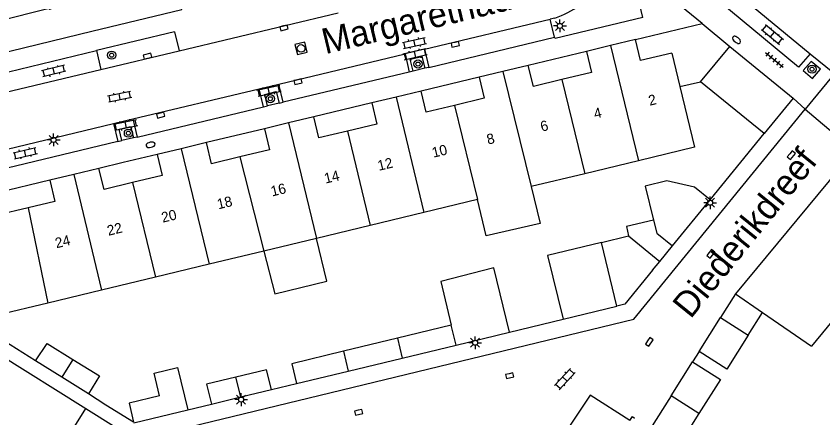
# Model space of a CAD drawing. Extents: x 132998 to 136004, y 396998 to 398512.
# Drawn here: x 133521.4 to 133600.3, y 398034 to 398073.3 of the extents above; entities that cross this region are included whole.
import ezdxf

# ---------------------------------------------------------------- set-up
doc = ezdxf.new("R2010")
doc.units = 0
for name, color, linetype in [('gg-afsc-erfafscheiding', 7, 'Continuous'), ('gg-afsc-muur', 7, 'Continuous'), ('gg-anno-huisnummerreeks BGT', 7, 'Continuous'), ('gg-anno-openbare ruimte label', 7, 'Continuous'), ('gg-bbg-bijgebouw', 7, 'Continuous'), ('gg-bbg-gedigitaliseerde bebouwing', 7, 'Continuous'), ('gg-bbg-gedigitaliseerde bijgebouw', 7, 'Continuous'), ('gg-bbg-hoofdgebouw', 7, 'Continuous'), ('gg-bbg-luifel en loopbrug', 7, 'Continuous'), ('gg-bbg-tussenscheiding', 7, 'Continuous'), ('gg-knt-verharding', 7, 'Continuous'), ('gg-knt-verharding nz', 7, 'Continuous'), ('gt-grn-weggrens', 7, 'Continuous'), ('gt-symb-boom', 7, 'Continuous'), ('gt-symb-brandkraan', 7, 'Continuous'), ('gt-symb-klinker verharding', 7, 'Continuous'), ('gt-symb-kolk', 7, 'Continuous'), ('gt-symb-lichtmast', 7, 'Continuous'), ('gt-symb-rioolschacht', 7, 'Continuous'), ('gt-symb-tegel verharding', 7, 'Continuous')]:
    doc.layers.add(name, color=color, linetype=linetype)

# ---------------------------------------------------------------- blocks, each defined once
blk = doc.blocks.new('gt0-BR')
at = {"layer": 'gt-symb-brandkraan'}
for centre, radius, start, end in [((-0.244, 0), 0.206, 107.56694, 252.43307), ((0.599, -2.664), 3, 106.89205, 107.56694), ((0, -0.691), 0.938, 73.10799, 106.89205), ((-0.599, -2.664), 3, 72.43309, 73.10799), ((0.244, 0), 0.206, 287.56695, 72.43309), ((0.599, 2.664), 3, 252.43307, 253.10797), ((0, 0.691), 0.938, 253.10797, 286.89206), ((-0.599, 2.664), 3, 286.89206, 287.56695)]:
    blk.add_arc(centre, radius, start, end, dxfattribs=at)
blk = doc.blocks.new('gt0-KL1')
at = {"layer": 'gt-symb-klinker verharding'}
for p, q in [((-1.15, 0.3), (1.15, 0.3)), ((-1, -0.3), (-1, 0.3)), ((-0.5, 0.3), (-0.5, 0.45)), ((0, -0.3), (0, 0.3)), ((0.5, 0.3), (0.5, 0.45)), ((1, -0.3), (1, 0.3)), ((-1.15, -0.3), (1.15, -0.3)), ((-0.5, -0.45), (-0.5, -0.3)), ((0.5, -0.45), (0.5, -0.3))]:
    blk.add_line(p, q, dxfattribs=at)
blk = doc.blocks.new('gt0-BOOM')
at = {"layer": 'gt-symb-boom'}
for radius in [0.4, 0.2]:
    blk.add_circle((0, 0), radius, dxfattribs=at)
blk = doc.blocks.new('gt0-TEG1')
at = {"layer": 'gt-symb-tegel verharding'}
for p, q in [((-1.125, 0), (1.125, 0)), ((-0.9, -0.25), (-0.9, 0.25)), ((-0.45, -0.25), (-0.45, 0.25)), ((0, -0.25), (0, 0.25)), ((0.45, -0.25), (0.45, 0.25)), ((0.9, -0.25), (0.9, 0.25))]:
    blk.add_line(p, q, dxfattribs=at)
blk = doc.blocks.new('gt0-KOLK')
at = {"layer": 'gt-symb-kolk'}
blk.add_lwpolyline([(0, 0), (0.375, 0), (0.375, 0.4), (-0.375, 0.4), (-0.375, 0), (0, 0)], dxfattribs=at)
blk = doc.blocks.new('gt0-LMAST')
at = {"layer": 'gt-symb-lichtmast'}
for p, q in [((-0.182, 0.173), (-0.447, 0.438)), ((-0.005, 0.246), (-0.005, 0.621)), ((0.172, 0.173), (0.437, 0.438)), ((-0.255, -0.004), (-0.63, -0.004)), ((-0.182, -0.181), (-0.447, -0.446)), ((-0.005, -0.254), (-0.005, -0.629)), ((0.437, -0.446), (0.172, -0.181)), ((0.245, -0.004), (0.62, -0.004))]:
    blk.add_line(p, q, dxfattribs=at)
blk.add_circle((-0.005, -0.004), 0.25, dxfattribs=at)
blk = doc.blocks.new('gt0-RS')
at = {"layer": 'gt-symb-rioolschacht'}
blk.add_lwpolyline([(-0.5, -0.5), (0.5, -0.5), (0.5, 0.5), (-0.5, 0.5)], close=True, dxfattribs=at)
blk.add_circle((0, 0), 0.375, dxfattribs=at)

msp = doc.modelspace()

# ---------------------------------------------------------------- linework, layer by layer
at = {"layer": 'gg-afsc-erfafscheiding'}
for p, q in [((133569.692, 398042.388), (133574.94, 398043.66)), ((133588.219, 398040.494), (133587.584, 398039.487)), ((133546.4, 398036.78), (133548.864, 398037.356)), ((133538.216, 398034.79), (133540.53, 398035.36))]:
    msp.add_line(p, q, dxfattribs=at)
for points in [[(133523.33, 398039.59), (133519.565, 398041.935), (133519.09, 398043.92)], [(133507.13, 398020.345), (133519.579, 398040.338), (133528.247, 398034.929)]]:
    msp.add_lwpolyline(points, dxfattribs=at)
at = {"layer": 'gg-afsc-muur'}
for p, q in [((133586.336, 398066.431), (133588.37, 398066.88)), ((133589.287, 398055.334), (133594.57, 398061.82))]:
    msp.add_line(p, q, dxfattribs=at)
msp.add_lwpolyline([(133532.927, 398033.576), (133530.219, 398035.266), (133528.5, 398036.37)], dxfattribs=at)
at = {"layer": 'gg-bbg-bijgebouw'}
for p, q in [((133588.37, 398066.88), (133591.23, 398070.35)), ((133591.23, 398070.35), (133597.42, 398065.29)), ((133594.57, 398061.82), (133588.37, 398066.88)), ((133597.42, 398065.29), (133594.57, 398061.82)), ((133583.67, 398048.46), (133584.365, 398049.305)), ((133574.94, 398043.66), (133580.19, 398044.93)), ((133588.219, 398040.494), (133590.316, 398043.818)), ((133590.316, 398043.818), (133593.031, 398042.105)), ((133563.987, 398043.071), (133558.726, 398041.8)), ((133564.454, 398041.122), (133569.692, 398042.388)), ((133558.726, 398041.8), (133553.452, 398040.527)), ((133559.197, 398039.852), (133564.454, 398041.122)), ((133553.918, 398038.576), (133559.197, 398039.852)), ((133585.482, 398036.154), (133587.584, 398039.487)), ((133548.864, 398037.356), (133553.918, 398038.576)), ((133543.394, 398036.053), (133546.4, 398036.78)), ((133588.197, 398034.442), (133585.482, 398036.154)), ((133540.53, 398035.36), (133543.394, 398036.053)), ((133528.247, 398034.929), (133531.21, 398033.08)), ((133532.94, 398033.52), (133538.216, 398034.79))]:
    msp.add_line(p, q, dxfattribs=at)
for points in [[(133583.67, 398048.46), (133580.95, 398045.13), (133580.19, 398044.93)], [(133593.031, 398042.105), (133590.934, 398038.781), (133588.219, 398040.494)], [(133553.452, 398040.527), (133548.394, 398039.306), (133548.864, 398037.356)], [(133587.584, 398039.487), (133590.299, 398037.775), (133588.197, 398034.442)], [(133546.4, 398036.78), (133545.93, 398038.72), (133542.931, 398037.995)], [(133542.931, 398037.995), (133540.06, 398037.3), (133540.53, 398035.36)], [(133535.44, 398036.17), (133532.48, 398035.46), (133532.927, 398033.576)]]:
    msp.add_lwpolyline(points, dxfattribs=at)
at = {"layer": 'gg-bbg-gedigitaliseerde bebouwing'}
for p, q in [((133582.3, 398059.159), (133577.04, 398057.891)), ((133577.04, 398057.891), (133571.81, 398056.63)), ((133566.559, 398055.364), (133561.31, 398054.099)), ((133561.31, 398054.099), (133556.059, 398052.833)), ((133556.059, 398052.833), (133550.811, 398051.567)), ((133550.811, 398051.567), (133545.67, 398050.328)), ((133545.67, 398050.328), (133540.301, 398049.034)), ((133540.301, 398049.034), (133535.069, 398047.772)), ((133535.069, 398047.772), (133529.781, 398046.497)), ((133529.781, 398046.497), (133524.53, 398045.231)), ((133591.788, 398046.152), (133594.433, 398044.327)), ((133524.53, 398045.231), (133519.09, 398043.92)), ((133594.433, 398044.327), (133599.223, 398041.023))]:
    msp.add_line(p, q, dxfattribs=at)
for points in [[(133586.336, 398066.431), (133587.78, 398060.48), (133582.3, 398059.159)], [(133571.81, 398056.63), (133572.665, 398053.033), (133567.384, 398051.822), (133566.559, 398055.364)], [(133608.279, 398035.374), (133607.885, 398035.689), (133611.121, 398039.648), (133603.357, 398046.043), (133599.223, 398041.023)]]:
    msp.add_lwpolyline(points, dxfattribs=at)
at = {"layer": 'gg-bbg-gedigitaliseerde bijgebouw'}
for p, q in [((133578.66, 398051.17), (133581.323, 398051.814)), ((133581.323, 398051.814), (133584.365, 398049.305)), ((133525.9, 398037.99), (133523.33, 398039.59)), ((133528.5, 398036.37), (133525.9, 398037.99))]:
    msp.add_line(p, q, dxfattribs=at)
for points in [[(133578.66, 398051.17), (133573.41, 398049.9), (133574.94, 398043.66)], [(133569.692, 398042.388), (133568.162, 398048.67), (133562.96, 398047.35), (133563.987, 398043.071)], [(133523.33, 398039.59), (133524.46, 398041.29), (133526.984, 398039.73)], [(133526.984, 398039.73), (133529.59, 398038.12), (133528.5, 398036.37)], [(133535.44, 398036.17), (133534.92, 398038.375), (133537.213, 398038.93), (133538.216, 398034.79)], [(133533.024, 398022.352), (133523.937, 398028.023), (133528.247, 398034.929)]]:
    msp.add_lwpolyline(points, dxfattribs=at)
at = {"layer": 'gg-bbg-hoofdgebouw'}
for p, q in [((133582, 398071.01), (133579.562, 398070.426)), ((133579.562, 398070.426), (133577.2, 398069.86)), ((133585.546, 398069.687), (133586.336, 398066.431)), ((133571.51, 398068.49), (133569.042, 398067.9)), ((133569.042, 398067.9), (133566.7, 398067.34)), ((133558.584, 398065.385), (133556.22, 398064.82)), ((133561.03, 398065.97), (133558.584, 398065.385)), ((133550.53, 398063.45), (133548.073, 398062.857)), ((133548.073, 398062.857), (133545.72, 398062.29)), ((133540.04, 398060.93), (133537.571, 398060.336)), ((133537.571, 398060.336), (133535.22, 398059.77)), ((133529.53, 398058.4), (133527.089, 398057.816)), ((133601.893, 398058.33), (133591.788, 398046.152)), ((133527.089, 398057.816), (133524.72, 398057.25))]:
    msp.add_line(p, q, dxfattribs=at)
for points in [[(133524.854, 398073.981), (133524.73, 398073.95), (133524.68, 398074.04), (133519.571, 398072.794)], [(133585.546, 398069.687), (133582.5, 398068.95), (133582, 398071.01)], [(133577.2, 398069.86), (133577.7, 398067.8), (133574.804, 398067.103)], [(133574.804, 398067.103), (133572.01, 398066.43), (133571.51, 398068.49)], [(133566.7, 398067.34), (133567.2, 398065.27), (133564.313, 398064.578)], [(133564.313, 398064.578), (133561.53, 398063.91), (133561.03, 398065.97)], [(133556.22, 398064.82), (133556.72, 398062.75), (133553.823, 398062.058)], [(133553.823, 398062.058), (133551.03, 398061.39), (133550.53, 398063.45)], [(133545.72, 398062.29), (133546.22, 398060.23), (133543.31, 398059.533)], [(133543.31, 398059.533), (133540.54, 398058.87), (133540.04, 398060.93)], [(133535.22, 398059.77), (133535.71, 398057.71), (133532.828, 398057.015)], [(133532.828, 398057.015), (133530.03, 398056.34), (133529.53, 398058.4)], [(133524.72, 398057.25), (133525.21, 398055.18), (133522.607, 398054.556)], [(133522.607, 398054.556), (133519.54, 398053.82), (133519.04, 398055.88)]]:
    msp.add_lwpolyline(points, dxfattribs=at)
at = {"layer": 'gg-bbg-luifel en loopbrug'}
for p, q in [((133585.61, 398050.82), (133589.287, 398055.334)), ((133584.365, 398049.305), (133585.61, 398050.82)), ((133591.788, 398046.152), (133590.316, 398043.818)), ((133593.031, 398042.105), (133594.433, 398044.327)), ((133585.482, 398036.154), (133583.413, 398032.856)), ((133588.197, 398034.442), (133586.085, 398031.094))]:
    msp.add_line(p, q, dxfattribs=at)
for points in [[(133589.287, 398055.334), (133587.774, 398056.582), (133585.062, 398057.186), (133582.955, 398056.678), (133583.762, 398053.358)], [(133583.762, 398053.358), (133581.105, 398052.715), (133581.323, 398051.814)], [(133583.762, 398053.358), (133584.07, 398052.09), (133585.61, 398050.82)], [(133545.67, 398050.328), (133546.745, 398046.146), (133551.826, 398047.382), (133550.811, 398051.567)]]:
    msp.add_lwpolyline(points, dxfattribs=at)
at = {"layer": 'gg-bbg-tussenscheiding'}
for p, q in [((133579.562, 398070.426), (133582.3, 398059.159)), ((133569.042, 398067.9), (133571.81, 398056.63)), ((133574.804, 398067.103), (133577.04, 398057.891)), ((133558.584, 398065.385), (133561.31, 398054.099)), ((133564.313, 398064.578), (133566.559, 398055.364)), ((133548.073, 398062.857), (133550.811, 398051.567)), ((133553.823, 398062.058), (133556.059, 398052.833)), ((133537.571, 398060.336), (133540.301, 398049.034)), ((133543.31, 398059.533), (133545.67, 398050.328)), ((133527.089, 398057.816), (133529.781, 398046.497)), ((133532.828, 398057.015), (133535.069, 398047.772)), ((133522.607, 398054.556), (133524.53, 398045.231)), ((133580.19, 398044.93), (133578.66, 398051.17)), ((133564.454, 398041.122), (133563.987, 398043.071)), ((133558.726, 398041.8), (133559.197, 398039.852)), ((133553.452, 398040.527), (133553.918, 398038.576)), ((133526.984, 398039.73), (133525.9, 398037.99)), ((133543.394, 398036.053), (133542.931, 398037.995))]:
    msp.add_line(p, q, dxfattribs=at)
at = {"layer": 'gg-knt-verharding'}
for p, q in [((133537.364, 398069.907), (133552.937, 398073.62)), ((133574.111, 398073.121), (133573.667, 398073.015)), ((133574.093, 398071.26), (133573.667, 398073.015)), ((133582, 398071.01), (133588.51, 398072.6)), ((133588.51, 398072.6), (133591.23, 398070.35)), ((133462.78, 398055.88), (133528.843, 398071.818)), ((133536.92, 398071.767), (133537.364, 398069.907)), ((133561.782, 398068.291), (133574.093, 398071.26)), ((133561.363, 398070.069), (133559.465, 398069.615)), ((133561.363, 398070.069), (133561.782, 398068.291)), ((133516.975, 398066.975), (133529.298, 398069.93)), ((133529.298, 398069.93), (133529.708, 398068.082)), ((133529.708, 398068.082), (133537.364, 398069.907)), ((133559.465, 398069.615), (133559.881, 398067.826)), ((133577.2, 398069.86), (133571.51, 398068.49)), ((133599.09, 398069.621), (133601.446, 398067.678)), ((133559.881, 398067.826), (133547.561, 398064.893)), ((133560.259, 398067.918), (133559.881, 398067.826)), ((133561.411, 398068.2), (133560.259, 398067.918)), ((133561.782, 398068.291), (133561.411, 398068.2)), ((133566.7, 398067.34), (133561.03, 398065.97)), ((133545.616, 398064.428), (133545.193, 398066.198)), ((133547.561, 398064.893), (133547.138, 398066.663)), ((133545.616, 398064.428), (133546.025, 398064.526)), ((133547.148, 398064.794), (133546.025, 398064.526)), ((133547.148, 398064.794), (133547.561, 398064.893)), ((133556.22, 398064.82), (133550.53, 398063.45)), ((133533.275, 398061.48), (133545.616, 398064.428)), ((133598.594, 398064.189), (133602.826, 398060.617)), ((133530.964, 398062.791), (133532.853, 398063.243)), ((133532.853, 398063.243), (133533.275, 398061.48)), ((133530.964, 398062.791), (133531.386, 398061.028)), ((133545.72, 398062.29), (133540.04, 398060.93)), ((133532.898, 398061.39), (133531.787, 398061.124)), ((133533.275, 398061.48), (133532.898, 398061.39)), ((133531.386, 398061.028), (133519.176, 398058.111)), ((133531.386, 398061.028), (133531.787, 398061.124)), ((133535.22, 398059.77), (133531.905, 398058.972)), ((133531.905, 398058.972), (133529.53, 398058.4)), ((133524.72, 398057.25), (133519.04, 398055.88))]:
    msp.add_line(p, q, dxfattribs=at)
for points in [[(133582.714, 398073.18), (133582.256, 398075.118), (133579.28, 398077.375)], [(133528.843, 398071.818), (133537.64, 398073.94), (133536.96, 398076.85)], [(133599.09, 398069.621), (133597.948, 398068.304), (133589.002, 398075.732)], [(133582.714, 398073.18), (133574.13, 398071.107), (133574.093, 398071.26)], [(133536.92, 398071.767), (133529.293, 398069.952), (133529.298, 398069.93)], [(133560.259, 398067.918), (133559.97, 398069.1), (133561.117, 398069.367), (133561.411, 398068.2)], [(133598.394, 398067.973), (133599.303, 398067.199), (133600.093, 398068.103), (133599.184, 398068.877), (133598.394, 398067.973)], [(133546.025, 398064.526), (133545.755, 398065.653), (133546.873, 398065.943), (133547.148, 398064.794)], [(133533.151, 398031.869), (133581.822, 398043.667), (133598.594, 398064.189)], [(133531.787, 398061.124), (133531.52, 398062.242), (133532.629, 398062.514), (133532.898, 398061.39)], [(133581.445, 398033.766), (133581.702, 398034.156), (133581.892, 398033.988)]]:
    msp.add_lwpolyline(points, dxfattribs=at)
msp.add_arc((133571.416, 398081.287), 8.599, 288.26245, 324.87922, dxfattribs=at)
at = {"layer": 'gg-knt-verharding nz'}
for p, q in [((133590.052, 398077.091), (133599.09, 398069.621)), ((133561.363, 398070.069), (133573.667, 398073.015)), ((133547.138, 398066.663), (133559.465, 398069.615)), ((133517.417, 398065.149), (133529.708, 398068.082)), ((133532.853, 398063.243), (133545.193, 398066.198)), ((133545.193, 398066.198), (133547.138, 398066.663)), ((133518.756, 398059.867), (133530.964, 398062.791))]:
    msp.add_line(p, q, dxfattribs=at)
msp.add_lwpolyline([(133581.445, 398033.766), (133577.58, 398036.238), (133571.887, 398027.71), (133575.936, 398025.347)], dxfattribs=at)
at = {"layer": 'gt-grn-weggrens'}
for p, q in [((133588.51, 398072.6), (133580.978, 398078.723)), ((133601.446, 398067.678), (133598.594, 398064.189)), ((133598.594, 398064.189), (133597.42, 398065.29))]:
    msp.add_line(p, q, dxfattribs=at)

# ---------------------------------------------------------------- block references
at = {"layer": 'gt-symb-boom'}
for p in [(133530.776, 398069.488), (133560.734, 398068.616), (133599.267, 398068.114), (133546.299, 398065.225), (133532.416, 398061.86)]:
    msp.add_blockref('gt0-BOOM', p, dxfattribs=at)
at = {"layer": 'gt-symb-brandkraan'}
for p, rotation in [((133591.883, 398070.981), 141.82346239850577), ((133534.578, 398060.718), 11.59073683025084)]:
    msp.add_blockref('gt0-BR', p, dxfattribs=dict(at, rotation=rotation))
at = {"layer": 'gt-symb-klinker verharding'}
for p, rotation in [((133595.391, 398071.509), -39.644174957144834), ((133560.389, 398070.682), 12.29885516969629), ((133560.431, 398069.55), -166.53322310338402), ((133525.1, 398067.936), -166.58892815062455), ((133531.563, 398065.437), 11.366137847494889), ((133546.159, 398066.004), 12.118760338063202), ((133532.152, 398062.672), 12.118760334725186), ((133522.324, 398059.9), 13.480126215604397), ((133575.087, 398037.802), 47.06710321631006)]:
    msp.add_blockref('gt0-KL1', p, dxfattribs=dict(at, rotation=rotation))
at = {"layer": 'gt-symb-kolk'}
for p, rotation in [((133547.587, 398072.35), -166.70041567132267), ((133564.325, 398070.735), -166.51987379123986), ((133534.328, 398069.192), 13.29958432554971), ((133548.946, 398067.084), -166.40843955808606), ((133535.525, 398063.807), -166.40843956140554), ((133597.084, 398059.831), -129.19668880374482), ((133589.201, 398050.176), -127.80965211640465), ((133583.182, 398041.541), -123.78542795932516), ((133569.655, 398038.328), -166.35276166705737), ((133554.882, 398034.748), -166.17220496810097)]:
    msp.add_blockref('gt0-KOLK', p, dxfattribs=dict(at, rotation=rotation))
at = {"layer": 'gt-symb-lichtmast'}
for p in [(133574.617, 398072.349), (133525.107, 398061.198), (133589.296, 398055.054), (133566.318, 398041.36), (133543.435, 398035.795)]:
    msp.add_blockref('gt0-LMAST', p, dxfattribs=at)
at = {"layer": 'gt-symb-rioolschacht', "rotation": 13.41107184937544}
msp.add_blockref('gt0-RS', (133549.305, 398070.146), dxfattribs=at)
at = {"layer": 'gt-symb-tegel verharding', "rotation": 140.27513746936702}
msp.add_blockref('gt0-TEG1', (133595.59, 398069.001), dxfattribs=at)

# ---------------------------------------------------------------- texts
at = {"layer": 'gg-anno-huisnummerreeks BGT'}
for s, rotation, p in [('2', 13.6, (133583.396, 398064.537)), ('4', 13.5, (133578.047, 398063.255)), ('6', 13.5, (133572.832, 398061.999)), ('8', 13.5, (133567.581, 398060.734)), ('10', 13.5, (133562.226, 398059.45)), ('12', 13.4, (133556.906, 398058.169)), ('14', 13.5, (133551.687, 398056.92)), ('16', 13.5, (133546.465, 398055.661)), ('18', 13.5, (133541.211, 398054.404)), ('20', 13.5, (133535.765, 398053.095)), ('22', 13.6, (133530.456, 398051.813)), ('24', 13.5, (133525.371, 398050.591))]:
    msp.add_text(s, height=1, rotation=rotation, dxfattribs=at).set_placement(p)
at = {"layer": 'gg-anno-openbare ruimte label'}
for s, rotation, p in [('Margarethadreef', 13.5, (133551.671, 398069.576)), ('Diederikdreef', 51, (133587.385, 398043.612))]:
    msp.add_text(s, height=2.5, rotation=rotation, dxfattribs=at).set_placement(p)

doc.saveas('drawing.dxf')
